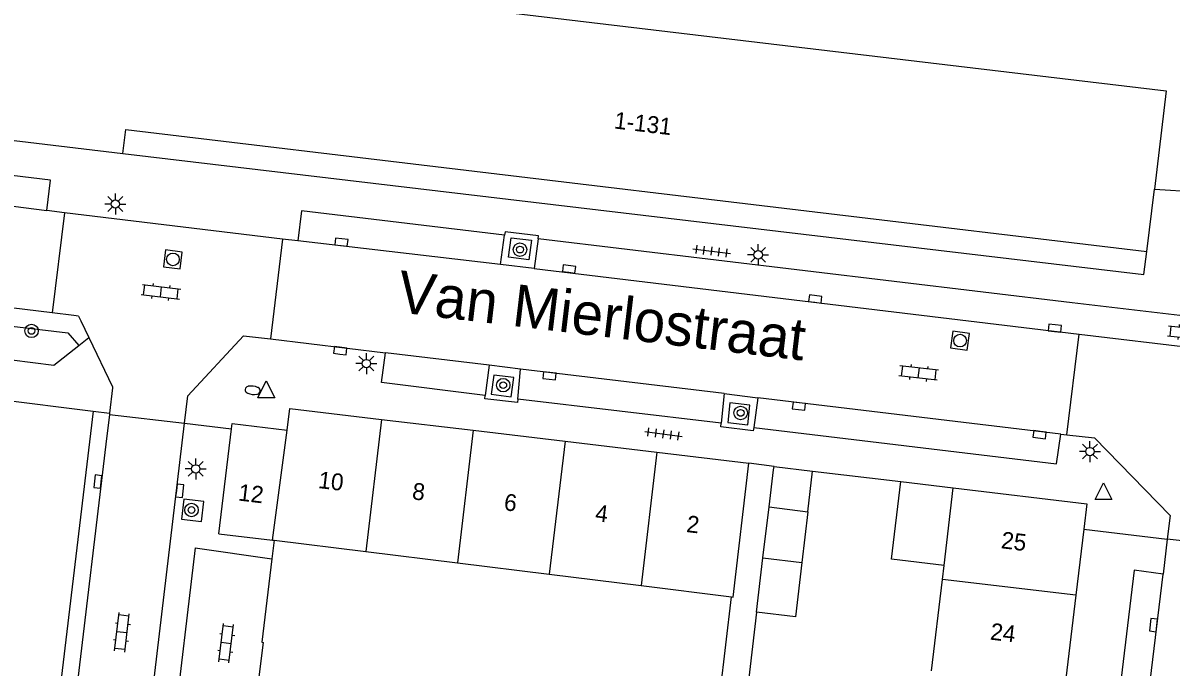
# Model space of a CAD drawing. Extents: x 132998 to 136004, y 396998 to 398512.
# Drawn here: x 134026 to 134094.2, y 397243.7 to 397282 of the extents above; entities that cross this region are included whole.
import ezdxf

# ---------------------------------------------------------------- set-up
doc = ezdxf.new("R2010")
doc.units = 0
for name, color, linetype in [('gg-afsc-erfafscheiding', 7, 'Continuous'), ('gg-afsc-muur', 7, 'Continuous'), ('gg-anno-huisnummerreeks BGT', 7, 'Continuous'), ('gg-anno-openbare ruimte label', 7, 'Continuous'), ('gg-bbg-bijgebouw', 7, 'Continuous'), ('gg-bbg-gedigitaliseerde bijgebouw', 7, 'Continuous'), ('gg-bbg-hoofdgebouw', 7, 'Continuous'), ('gg-bbg-luifel en loopbrug', 7, 'Continuous'), ('gg-bbg-tussenscheiding', 7, 'Continuous'), ('gg-knt-verharding', 7, 'Continuous'), ('gg-knt-verharding nz', 7, 'Continuous'), ('gt-grn-groengrens', 7, 'Continuous'), ('gt-grn-weggrens', 7, 'Continuous'), ('gt-symb-boom', 7, 'Continuous'), ('gt-symb-brandkraan', 7, 'Continuous'), ('gt-symb-klinker verharding', 7, 'Continuous'), ('gt-symb-kolk', 7, 'Continuous'), ('gt-symb-lichtmast', 7, 'Continuous'), ('gt-symb-rioolschacht', 7, 'Continuous'), ('gt-symb-tegel verharding', 7, 'Continuous'), ('gt-symb-waterafsluiter', 7, 'Continuous')]:
    doc.layers.add(name, color=color, linetype=linetype)

# ---------------------------------------------------------------- blocks, each defined once
blk = doc.blocks.new('gt0-KL1')
at = {"layer": 'gt-symb-klinker verharding'}
for p, q in [((-1.15, 0.3), (1.15, 0.3)), ((-1, -0.3), (-1, 0.3)), ((-0.5, 0.3), (-0.5, 0.45)), ((0, -0.3), (0, 0.3)), ((0.5, 0.3), (0.5, 0.45)), ((1, -0.3), (1, 0.3)), ((-1.15, -0.3), (1.15, -0.3)), ((-0.5, -0.45), (-0.5, -0.3)), ((0.5, -0.45), (0.5, -0.3))]:
    blk.add_line(p, q, dxfattribs=at)
blk = doc.blocks.new('gt0-RS')
at = {"layer": 'gt-symb-rioolschacht'}
blk.add_lwpolyline([(-0.5, -0.5), (0.5, -0.5), (0.5, 0.5), (-0.5, 0.5)], close=True, dxfattribs=at)
blk.add_circle((0, 0), 0.375, dxfattribs=at)
blk = doc.blocks.new('gt0-KOLK')
at = {"layer": 'gt-symb-kolk'}
blk.add_lwpolyline([(0, 0), (0.375, 0), (0.375, 0.4), (-0.375, 0.4), (-0.375, 0), (0, 0)], dxfattribs=at)
blk = doc.blocks.new('gt0-LMAST')
at = {"layer": 'gt-symb-lichtmast'}
for p, q in [((-0.182, 0.173), (-0.447, 0.438)), ((-0.005, 0.246), (-0.005, 0.621)), ((0.172, 0.173), (0.437, 0.438)), ((-0.255, -0.004), (-0.63, -0.004)), ((-0.182, -0.181), (-0.447, -0.446)), ((-0.005, -0.254), (-0.005, -0.629)), ((0.437, -0.446), (0.172, -0.181)), ((0.245, -0.004), (0.62, -0.004))]:
    blk.add_line(p, q, dxfattribs=at)
blk.add_circle((-0.005, -0.004), 0.25, dxfattribs=at)
blk = doc.blocks.new('gt0-WAFSL')
at = {"layer": 'gt-symb-waterafsluiter'}
for p, q in [((-0.5, -0.333), (0, 0.667)), ((0, 0.667), (0.5, -0.333)), ((0.5, -0.333), (-0.5, -0.333))]:
    blk.add_line(p, q, dxfattribs=at)
blk = doc.blocks.new('gt0-TEG1')
at = {"layer": 'gt-symb-tegel verharding'}
for p, q in [((-1.125, 0), (1.125, 0)), ((-0.9, -0.25), (-0.9, 0.25)), ((-0.45, -0.25), (-0.45, 0.25)), ((0, -0.25), (0, 0.25)), ((0.45, -0.25), (0.45, 0.25)), ((0.9, -0.25), (0.9, 0.25))]:
    blk.add_line(p, q, dxfattribs=at)
blk = doc.blocks.new('gt0-BOOM')
at = {"layer": 'gt-symb-boom'}
for radius in [0.4, 0.2]:
    blk.add_circle((0, 0), radius, dxfattribs=at)
blk = doc.blocks.new('gt0-BR')
at = {"layer": 'gt-symb-brandkraan'}
for centre, radius, start, end in [((-0.244, 0), 0.206, 107.56694, 252.43307), ((0.599, -2.664), 3, 106.89205, 107.56694), ((0, -0.691), 0.938, 73.10799, 106.89205), ((-0.599, -2.664), 3, 72.43309, 73.10799), ((0.244, 0), 0.206, 287.56695, 72.43309), ((0.599, 2.664), 3, 252.43307, 253.10797), ((0, 0.691), 0.938, 253.10797, 286.89206), ((-0.599, 2.664), 3, 286.89206, 287.56695)]:
    blk.add_arc(centre, radius, start, end, dxfattribs=at)

msp = doc.modelspace()

# ---------------------------------------------------------------- linework, layer by layer
at = {"layer": 'gg-afsc-erfafscheiding'}
for p, q in [((134066.922, 397238.169), (134068.076, 397247.909)), ((134069.545, 397246.993), (134069.033, 397242.581)), ((134039.494, 397239.021), (134040.256, 397245.197))]:
    msp.add_line(p, q, dxfattribs=at)
at = {"layer": 'gg-afsc-muur'}
for p, q in [((134072.886, 397255.387), (134078.129, 397254.756)), ((134040.89, 397251.269), (134040.757, 397250.173))]:
    msp.add_line(p, q, dxfattribs=at)
msp.add_lwpolyline([(134040.757, 397250.173), (134040.155, 397245.21), (134040.256, 397245.197)], dxfattribs=at)
at = {"layer": 'gg-bbg-bijgebouw'}
for p, q in [((134037.6, 397251.66), (134038.361, 397257.89)), ((134069.936, 397250.219), (134070.301, 397253.249)), ((134070.301, 397253.249), (134072.604, 397252.971)), ((134069.545, 397246.993), (134069.936, 397250.219))]:
    msp.add_line(p, q, dxfattribs=at)
msp.add_lwpolyline([(134038.361, 397257.89), (134038.4, 397258.21), (134041.66, 397257.82)], dxfattribs=at)
at = {"layer": 'gg-bbg-gedigitaliseerde bijgebouw'}
msp.add_line((134072.604, 397252.971), (134072.251, 397249.942), dxfattribs=at)
msp.add_lwpolyline([(134072.251, 397249.942), (134071.874, 397246.714), (134069.545, 397246.993)], dxfattribs=at)
at = {"layer": 'gg-bbg-hoofdgebouw'}
for p, q in [((134022.38, 397275.39), (134031.91, 397274.26)), ((134092.75, 397268.44), (134093.197, 397272.148)), ((134093.197, 397272.148), (134121.665, 397270.27)), ((134047.272, 397258.458), (134052.727, 397257.806)), ((134052.727, 397257.806), (134058.182, 397257.154)), ((134058.182, 397257.154), (134063.637, 397256.502)), ((134063.637, 397256.502), (134069.09, 397255.85)), ((134080.692, 397249.775), (134081.24, 397254.382)), ((134088.992, 397251.938), (134088.524, 397248.001)), ((134037.6, 397251.66), (134040.805, 397251.28)), ((134040.805, 397251.28), (134040.89, 397251.269)), ((134040.89, 397251.269), (134046.332, 397250.597)), ((134046.332, 397250.597), (134051.785, 397249.923)), ((134051.785, 397249.923), (134057.237, 397249.249)), ((134080.593, 397248.945), (134080.692, 397249.775)), ((134057.237, 397249.249), (134062.69, 397248.575)), ((134062.69, 397248.575), (134068.076, 397247.909)), ((134079.946, 397243.513), (134080.593, 397248.945)), ((134088.524, 397248.001), (134087.878, 397242.569))]:
    msp.add_line(p, q, dxfattribs=at)
for points in [[(134031.91, 397274.26), (134032.08, 397275.69), (134092.75, 397268.44)], [(134041.66, 397257.82), (134041.82, 397259.11), (134047.272, 397258.458)], [(134068.076, 397247.909), (134068.165, 397247.898), (134069.09, 397255.85)], [(134081.24, 397254.382), (134089.17, 397253.43), (134088.992, 397251.938)]]:
    msp.add_lwpolyline(points, dxfattribs=at)
at = {"layer": 'gg-bbg-luifel en loopbrug'}
for p, q in [((134070.301, 397253.249), (134070.569, 397255.452)), ((134070.569, 397255.452), (134070.595, 397255.663)), ((134070.595, 397255.663), (134072.886, 397255.387)), ((134072.604, 397252.971), (134072.886, 397255.387)), ((134078.129, 397254.756), (134081.24, 397254.382))]:
    msp.add_line(p, q, dxfattribs=at)
msp.add_lwpolyline([(134080.692, 397249.775), (134077.58, 397250.146), (134078.129, 397254.756)], dxfattribs=at)
at = {"layer": 'gg-bbg-tussenscheiding'}
for p, q in [((134047.272, 397258.458), (134046.332, 397250.597)), ((134040.805, 397251.28), (134041.66, 397257.82)), ((134052.727, 397257.806), (134051.785, 397249.923)), ((134058.182, 397257.154), (134057.237, 397249.249)), ((134063.637, 397256.502), (134062.69, 397248.575)), ((134069.936, 397250.219), (134072.251, 397249.942)), ((134088.524, 397248.001), (134080.593, 397248.945))]:
    msp.add_line(p, q, dxfattribs=at)
msp.add_lwpolyline([(134051.341, 397292.091), (134050.28, 397283.17), (134093.9, 397277.98), (134093.197, 397272.148)], dxfattribs=at)
at = {"layer": 'gg-knt-verharding'}
for p, q in [((134028.442, 397270.736), (134027.387, 397270.863)), ((134028.442, 397270.736), (134027.698, 397264.791)), ((134041.395, 397269.177), (134028.442, 397270.736)), ((134041.395, 397269.177), (134040.669, 397263.239)), ((134042.297, 397269.068), (134041.395, 397269.177)), ((134054.345, 397267.66), (134054.583, 397269.415)), ((134056.577, 397269.193), (134056.352, 397267.432)), ((134088.312, 397265.384), (134056.577, 397269.193)), ((134056.352, 397267.432), (134054.345, 397267.66)), ((134027.698, 397264.791), (134016.313, 397266.175)), ((134028.999, 397264.627), (134027.698, 397264.791)), ((134103.255, 397263.634), (134088.312, 397265.384)), ((134029.262, 397264.594), (134028.999, 397264.627)), ((134029.262, 397264.594), (134029.401, 397264.308)), ((134029.401, 397264.308), (134029.88, 397263.321)), ((134087.99, 397257.538), (134088.722, 397263.531)), ((134029.289, 397262.855), (134029.88, 397263.321)), ((134040.669, 397263.239), (134047.515, 397262.416)), ((134053.666, 397261.676), (134053.44, 397259.876)), ((134055.535, 397261.451), (134053.666, 397261.676)), ((134055.372, 397259.66), (134055.535, 397261.451)), ((134031.294, 397260.337), (134031.113, 397258.828)), ((134022.488, 397259.909), (134030.145, 397258.949)), ((134067.454, 397258.237), (134055.372, 397259.66)), ((134067.626, 397259.997), (134067.454, 397258.237)), ((134067.626, 397259.997), (134069.622, 397259.746)), ((134069.622, 397259.746), (134069.387, 397257.983)), ((134030.145, 397258.949), (134031.113, 397258.828)), ((134031.104, 397258.751), (134030.892, 397256.974)), ((134031.113, 397258.828), (134031.104, 397258.751)), ((134031.104, 397258.751), (134035.565, 397258.224)), ((134033.058, 397237.173), (134035.565, 397258.224)), ((134087.633, 397257.587), (134087.99, 397257.538)), ((134087.99, 397257.538), (134089.63, 397257.35)), ((134030.892, 397256.974), (134025.559, 397212.371)), ((134093.952, 397251.344), (134093.704, 397249.264)), ((134098.972, 397250.745), (134093.952, 397251.344)), ((134036.199, 397250.814), (134040.757, 397250.173))]:
    msp.add_line(p, q, dxfattribs=at)
for points in [[(134027.387, 397270.863), (134027.608, 397272.666), (134016.092, 397274.058), (134015.807, 397272.255)], [(134031.91, 397274.26), (134092.572, 397267.071), (134092.75, 397268.44)], [(134054.583, 397269.415), (134042.529, 397270.85), (134042.297, 397269.068)], [(134056.577, 397269.193), (134056.598, 397269.364), (134054.61, 397269.612), (134054.583, 397269.415)], [(134054.826, 397268.093), (134054.979, 397269.253), (134056.177, 397269.099), (134056.024, 397267.939), (134054.826, 397268.093)], [(134035.565, 397258.224), (134035.76, 397259.86), (134039.08, 397263.43), (134040.669, 397263.239)], [(134022.788, 397262.315), (134027.803, 397261.684), (134029.289, 397262.855)], [(134029.88, 397263.321), (134031.3, 397260.39), (134031.294, 397260.337)], [(134053.44, 397259.876), (134047.265, 397260.647), (134047.515, 397262.416)], [(134053.787, 397259.955), (134054.967, 397259.804), (134055.126, 397260.942), (134053.946, 397261.094), (134053.787, 397259.955)], [(134055.372, 397259.66), (134055.348, 397259.455), (134053.417, 397259.682), (134053.44, 397259.876)], [(134067.843, 397258.274), (134069.028, 397258.137), (134069.16, 397259.307), (134067.975, 397259.443), (134067.843, 397258.274)], [(134069.387, 397257.983), (134069.362, 397257.776), (134067.427, 397258.01), (134067.454, 397258.237)], [(134069.387, 397257.983), (134087.373, 397255.823), (134087.633, 397257.587)], [(134089.63, 397257.35), (134094.12, 397252.75), (134093.952, 397251.344)], [(134035.389, 397252.521), (134036.569, 397252.378), (134036.718, 397253.572), (134035.538, 397253.715), (134035.389, 397252.521)], [(134036.199, 397250.814), (134034.875, 397239.656), (134039.494, 397239.021)], [(134093.704, 397249.264), (134091.992, 397249.495), (134091.138, 397242.42)]]:
    msp.add_lwpolyline(points, dxfattribs=at)
at = {"layer": 'gg-knt-verharding nz'}
for p, q in [((134054.345, 397267.66), (134042.297, 397269.068)), ((134056.352, 397267.432), (134088.722, 397263.531)), ((134088.722, 397263.531), (134103.61, 397261.756)), ((134053.666, 397261.676), (134047.515, 397262.416)), ((134067.626, 397259.997), (134055.535, 397261.451)), ((134087.633, 397257.587), (134069.622, 397259.746)), ((134092.863, 397242.214), (134093.704, 397249.264))]:
    msp.add_line(p, q, dxfattribs=at)
msp.add_lwpolyline([(134015.807, 397272.255), (134024.782, 397271.205), (134027.387, 397270.863)], dxfattribs=at)
at = {"layer": 'gt-grn-groengrens'}
msp.add_line((134030.145, 397258.949), (134024.172, 397209.188), dxfattribs=at)
msp.add_lwpolyline([(134013.147, 397265.443), (134028.635, 397263.594), (134029.289, 397262.855)], dxfattribs=at)
at = {"layer": 'gt-grn-weggrens'}
for p, q in [((134035.565, 397258.224), (134038.361, 397257.89)), ((134070.595, 397255.663), (134069.09, 397255.85)), ((134088.992, 397251.938), (134093.952, 397251.344))]:
    msp.add_line(p, q, dxfattribs=at)

# ---------------------------------------------------------------- block references
at = {"layer": 'gt-symb-boom'}
for p in [(134055.501, 397268.546), (134026.482, 397263.714), (134054.505, 397260.489), (134068.61, 397258.839), (134035.985, 397253.069)]:
    msp.add_blockref('gt0-BOOM', p, dxfattribs=at)
at = {"layer": 'gt-symb-brandkraan', "rotation": -6.833672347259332}
msp.add_blockref('gt0-BR', (134039.618, 397260.187), dxfattribs=at)
at = {"layer": 'gt-symb-klinker verharding'}
for p, rotation in [((134034.171, 397266.035), -6.947410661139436), ((134095.145, 397263.602), -5.739098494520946), ((134079.18, 397261.218), 173.57125225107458), ((134031.854, 397245.801), 83.1663276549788), ((134038.049, 397245.154), 83.16632765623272)]:
    msp.add_blockref('gt0-KL1', p, dxfattribs=dict(at, rotation=rotation))
at = {"layer": 'gt-symb-kolk'}
for p, rotation in [((134044.869, 397268.794), -6.087008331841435), ((134058.396, 397267.2), -6.833672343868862), ((134073.019, 397265.415), -6.947410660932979), ((134087.253, 397263.679), -6.947410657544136), ((134044.798, 397262.34), -6.719879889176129), ((134057.228, 397260.85), -6.719879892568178), ((134072.096, 397259.443), 173.22321716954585), ((134086.398, 397257.742), 172.81812146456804), ((134030.226, 397254.781), -96.71987988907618), ((134035.087, 397254.231), -96.71987988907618), ((134093.337, 397246.211), 83.28012011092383)]:
    msp.add_blockref('gt0-KOLK', p, dxfattribs=dict(at, rotation=rotation))
at = {"layer": 'gt-symb-lichtmast'}
for p in [(134031.465, 397271.261), (134069.654, 397268.243), (134046.378, 397261.779), (134089.366, 397256.548), (134036.239, 397255.518)]:
    msp.add_blockref('gt0-LMAST', p, dxfattribs=at)
at = {"layer": 'gt-symb-rioolschacht'}
for p, rotation in [((134034.878, 397267.965), -7.295560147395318), ((134081.645, 397263.137), -7.295560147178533)]:
    msp.add_blockref('gt0-RS', p, dxfattribs=dict(at, rotation=rotation))
at = {"layer": 'gt-symb-tegel verharding', "rotation": -7.181878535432}
for p in [(134066.883, 397268.456), (134064.025, 397257.586)]:
    msp.add_blockref('gt0-TEG1', p, dxfattribs=at)
at = {"layer": 'gt-symb-waterafsluiter'}
for p in [(134040.427, 397260.073), (134090.167, 397254.023)]:
    msp.add_blockref('gt0-WAFSL', p, dxfattribs=at)

# ---------------------------------------------------------------- texts
at = {"layer": 'gg-anno-huisnummerreeks BGT'}
for s, p in [('1-131', (134061.057, 397275.753)), ('10', (134043.48, 397254.38)), ('12', (134038.725, 397253.639)), ('8', (134049.058, 397253.713)), ('6', (134054.513, 397253.061)), ('4', (134059.931, 397252.413)), ('2', (134065.353, 397251.765)), ('25', (134084.047, 397250.802)), ('24', (134083.401, 397245.371))]:
    msp.add_text(s, height=1, rotation=353.2, dxfattribs=at).set_placement(p)
at = {"layer": 'gg-anno-openbare ruimte label'}
msp.add_text('Van Mierlostraat', height=2.5, rotation=353.2, dxfattribs=at).set_placement((134048.131, 397264.836))

doc.saveas('drawing.dxf')
